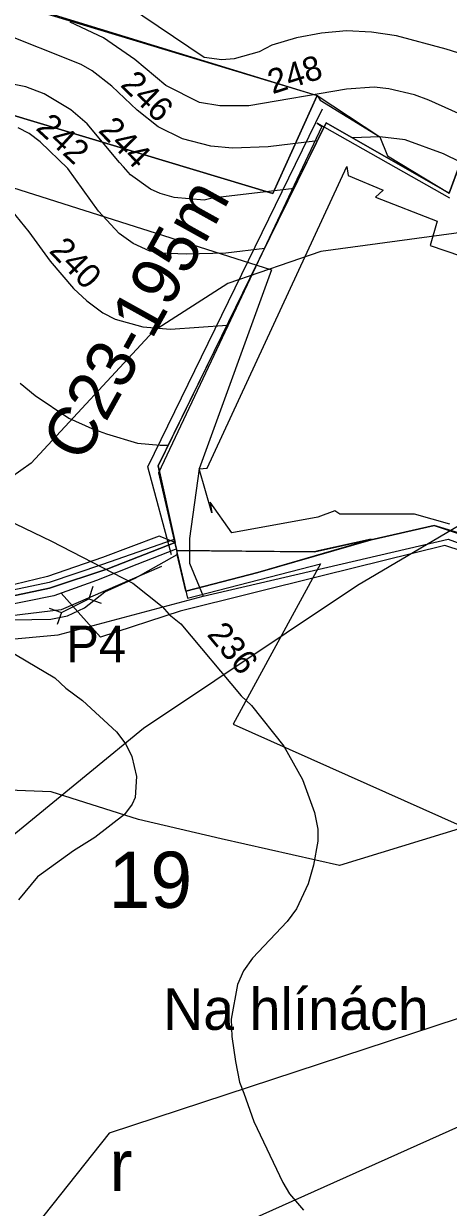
# Model space of a CAD drawing. Extents: x -662500 to -653478, y -1056827 to -1049993.
# Drawn here: x -660608.1 to -660434.3, y -1052767 to -1052282.8 of the extents above; entities that cross this region are included whole.
import ezdxf

# ---------------------------------------------------------------- set-up
doc = ezdxf.new("R2010")
doc.units = 0
for name, color, linetype in [('58', 7, 'Continuous'), ('Vrstva 1', 7, 'Continuous'), ('Vrstva 10', 7, 'Continuous'), ('Vrstva 12', 7, 'Continuous'), ('Vrstva 13', 7, 'Continuous'), ('Vrstva 16', 7, 'Continuous'), ('Vrstva 17', 7, 'Continuous'), ('Vrstva 20', 7, 'Continuous'), ('Vrstva 22', 7, 'Continuous'), ('Vrstva 24', 7, 'Continuous'), ('Vrstva 32', 7, 'Continuous'), ('Vrstva 37', 7, 'Continuous'), ('Vrstva 48', 7, 'Continuous'), ('Vrstva 5', 7, 'Continuous'), ('Vrstva 52', 7, 'Continuous'), ('Vrstva 57', 7, 'Continuous'), ('Vrstva 6', 7, 'Continuous'), ('Vrstva 61', 7, 'Continuous'), ('Vrstva 7', 7, 'Continuous')]:
    doc.layers.add(name, color=color, linetype=linetype)

# ---------------------------------------------------------------- blocks, each defined once
blk = doc.blocks.new('PSZ017')
at = {"layer": 'Vrstva 17'}
for points in [[(-10, 3.75), (-6.25, 0), (-10, -3.75)], [(-6.25, 0), (6.25, 0)], [(10, 3.75), (6.25, 0), (10, -3.75)]]:
    blk.add_lwpolyline(points, dxfattribs=at)

msp = doc.modelspace()

# ---------------------------------------------------------------- linework, layer by layer
at = {"layer": 'Vrstva 1'}
msp.add_lwpolyline([(-660422.93, -1052493.24), (-660440.11, -1052488.01), (-660465.85, -1052493.9), (-660465.85, -1052493.64), (-660487.56, -1052498.42), (-660489.03, -1052498.8), (-660505.62, -1052498.66), (-660518.75, -1052498.54), (-660545.31, -1052498.31), (-660546.04, -1052495.02), (-660552.99, -1052463.61), (-660484.24, -1052323.36), (-660461.68, -1052336.25), (-660433.93, -1052352.12), (-660408.77, -1052283.62), (-660402.29, -1052259.33)], dxfattribs=at)
at = {"layer": 'Vrstva 10'}
msp.add_lwpolyline([(-660546.11, -1052497.85), (-660561.7, -1052504), (-660578.32, -1052510.55), (-660595.68, -1052516.79), (-660618.72, -1052521.45), (-660636.38, -1052521.76), (-660652.06, -1052518.66), (-660710.31, -1052497.41), (-660728.73, -1052492.17), (-660740.25, -1052486.46), (-660753.47, -1052477.11), (-660794.06, -1052437.58), (-660885.6, -1052347.94), (-660899.02, -1052335.46), (-660905.85, -1052329.39), (-660915, -1052325.75), (-660962.95, -1052318.91), (-661017.59, -1052309.83), (-661090.6, -1052300.47), (-661112.94, -1052298), (-661139.03, -1052295.19), (-661149.56, -1052294.54), (-661166.15, -1052294.53)], dxfattribs=at)
at = {"layer": 'Vrstva 12'}
msp.add_lwpolyline([(-660547.58, -1052500.08), (-660557.25, -1052464.03), (-660485.78, -1052317.57)], dxfattribs=at)
at = {"layer": 'Vrstva 13'}
msp.add_lwpolyline([(-660215.58, -1052583.57), (-660338.53, -1052528), (-660435.78, -1052496.22), (-660485.93, -1052508.66), (-660543.99, -1052523.06), (-660576.57, -1052533.77), (-660592.76, -1052515.74)], dxfattribs=at)
at = {"layer": 'Vrstva 20'}
msp.add_lwpolyline([(-660611.17, -1052274.32), (-660487.99, -1052312.15), (-660486.82, -1052314.01), (-660462.36, -1052329.02), (-660459.17, -1052336.8), (-660433.93, -1052352.12), (-660408.77, -1052283.62), (-660402.29, -1052259.33), (-660394.65, -1052237.63), (-660389.99, -1052217.3), (-660417.67, -1052208.59), (-660428.58, -1052243.68), (-660475.36, -1052232.69), (-660499.48, -1052225.45), (-660495.07, -1052211.29), (-660578.14, -1052190.03), (-660563.85, -1052144.19), (-660586.5, -1052144.05), (-660704.06, -1052109.9), (-660743.35, -1052235.04)], close=True, dxfattribs=at)
at = {"layer": 'Vrstva 22'}
msp.add_lwpolyline([(-661110.22, -1052170.21), (-661096.01, -1052128.52), (-660487.99, -1052312.15), (-660506.09, -1052352.23)], close=True, dxfattribs=at)
at = {"layer": 'Vrstva 24'}
for points in [[(-660157, -1052384), (-660277.5, -1052378.5), (-660368.5, -1052369.5), (-660424, -1052367.5), (-660486.5, -1052376), (-660524.5, -1052389), (-660555, -1052408.5), (-660605, -1052462.5), (-660630.5, -1052480.5), (-660652, -1052490), (-660666, -1052493), (-660680, -1052492), (-660697.5, -1052485), (-660718.5, -1052471), (-660848.5, -1052336), (-660875, -1052311), (-660886.5, -1052304.5), (-660903, -1052294), (-660919.5, -1052286), (-660980.5, -1052259.5)], [(-660680, -1052693), (-660668, -1052670), (-660625, -1052625), (-660559, -1052571), (-660471.5, -1052512.5), (-660425, -1052485), (-660396.5, -1052473), (-660357, -1052462), (-660276, -1052455), (-660243.5, -1052445.5), (-660138, -1052390)]]:
    msp.add_lwpolyline(points, dxfattribs=at)
at = {"layer": 'Vrstva 32'}
msp.add_lwpolyline([(-660546.87, -1052493.9), (-660575.8, -1052504.06), (-660597.57, -1052511.43), (-660620.47, -1052516.09), (-660637.98, -1052516.42), (-660651.15, -1052513.72), (-660694.75, -1052497.27), (-660709.02, -1052492.25), (-660726.82, -1052486.8), (-660738.93, -1052480.67), (-660752.84, -1052470.52), (-660796.36, -1052427.9), (-660825.81, -1052398.45), (-660887, -1052337.91), (-660898.29, -1052327.28), (-660906.63, -1052321.22), (-660916.94, -1052318.12), (-660981.82, -1052309.53), (-661052.17, -1052300.12), (-661122.61, -1052290.71), (-661156.97, -1052286.46), (-661171.41, -1052282.84)], dxfattribs=at)
at = {"layer": 'Vrstva 37'}
msp.add_lwpolyline([(-660920.61, -1052206.16), (-660810.17, -1052287.05), (-660506.62, -1052383.42), (-660536.22, -1052464.9), (-660540.27, -1052493.39), (-660540.27, -1052503.48), (-660534.66, -1052516.97), (-660434.32, -1052493.61), (-660230.57, -1052568.54), (-660284.32, -1052681.97), (-660363.46, -1052667.73), (-660573.1, -1052736.64), (-660686.93, -1052879.97)], dxfattribs=at)
msp.add_lwpolyline([(-661234.06, -1053140.82), (-660958.01, -1052955.16), (-660828.41, -1052935.32), (-660688.36, -1052892.92), (-660553.31, -1052789.11), (-660369.71, -1052706.96), (-660290.66, -1052724.21), (-660337.18, -1052820.64), (-660356.48, -1052923.15), (-660446.27, -1052991.51), (-660506.13, -1053013.32), (-660608.87, -1053013.32), (-660726.31, -1053026.56), (-660746.15, -1053043.81), (-660754.61, -1053064.64), (-660780.18, -1053120.96), (-660865.36, -1053222.79), (-660913.12, -1053274.78), (-660954.8, -1053281.43), (-660981.14, -1053263.41), (-661072.84, -1053185.46), (-661116.02, -1053160.8)], close=True, dxfattribs=at)
at = {"layer": 'Vrstva 48'}
for points in [[(-660433.69, -1052354.11), (-660488.03, -1052323.42), (-660486.09, -1052324.83), (-660552.87, -1052466.56), (-660541.03, -1052517.76), (-660486.65, -1052503.76), (-660522.33, -1052569.27), (-660272.98, -1052680.64)], [(-660433.67, -1052487.46), (-660448.15, -1052483.44), (-660478.77, -1052483.44), (-660480.7, -1052482.07), (-660487.71, -1052484.62), (-660522.84, -1052491.07), (-660531.82, -1052478.54), (-660531.06, -1052482.93), (-660536.22, -1052464.9), (-660533.05, -1052464.62), (-660475.82, -1052341.18), (-660475.29, -1052344.85), (-660460.95, -1052350.85), (-660464.08, -1052353.75), (-660464.08, -1052353.75), (-660438.83, -1052363.5), (-660441.79, -1052373.47), (-660378.4, -1052395.02)]]:
    msp.add_lwpolyline(points, dxfattribs=at)
at = {"layer": 'Vrstva 5'}
for points in [[(-660402.29, -1052259.33), (-660408.77, -1052283.62), (-660433.93, -1052352.12), (-660484.24, -1052323.36), (-660515.63, -1052387.13), (-660552.99, -1052463.61), (-660546.04, -1052495.02), (-660552.69, -1052492.35), (-660575.76, -1052501.21), (-660598.28, -1052508.95), (-660621.02, -1052514.33), (-660637.54, -1052514.46), (-660650.58, -1052511.74), (-660708.39, -1052489.69), (-660725.92, -1052484.38), (-660738.96, -1052477.51), (-660752.07, -1052468), (-660823.62, -1052396.74), (-660884.87, -1052335.9), (-660895.91, -1052325.38), (-660905.47, -1052318.35), (-660915.41, -1052316.17), (-660963.02, -1052309.52)], [(-660620.21, -1052526.77), (-660597.01, -1052526.32), (-660590.13, -1052524.99), (-660583.12, -1052521.77), (-660574.9, -1052515.23), (-660562.4, -1052509.54), (-660545.25, -1052499.97), (-660541.73, -1052514.94), (-660512.32, -1052507.34), (-660465.85, -1052493.9), (-660440.11, -1052488.01), (-660344.93, -1052519.88)], [(-660620.19, -1052518.5), (-660597.5, -1052513.73), (-660573.6, -1052505.77), (-660546.04, -1052495.02), (-660552.69, -1052492.35), (-660575.76, -1052501.21), (-660598.28, -1052508.95), (-660621.02, -1052514.33)], [(-660620.21, -1052526.77), (-660597.01, -1052526.32), (-660590.13, -1052524.99), (-660583.12, -1052521.77), (-660574.9, -1052515.23), (-660562.4, -1052509.54), (-660545.25, -1052499.97), (-660545.31, -1052498.31), (-660546.04, -1052495.02), (-660573.6, -1052505.77), (-660597.5, -1052513.73), (-660620.19, -1052518.5)]]:
    msp.add_lwpolyline(points, dxfattribs=at)
msp.add_lwpolyline([(-660545.31, -1052498.31), (-660489.03, -1052498.8), (-660465.85, -1052493.64), (-660465.85, -1052493.9), (-660469.56, -1052494.92), (-660512.32, -1052507.34), (-660541.73, -1052514.94), (-660545.25, -1052499.97)], close=True, dxfattribs=at)
at = {"layer": 'Vrstva 52'}
msp.add_lwpolyline([(-660768.57, -1052587.01), (-660724.21, -1052509.24), (-660640.37, -1052537), (-660593.93, -1052532.78), (-660534.66, -1052516.97)], dxfattribs=at)
at = {"layer": 'Vrstva 57'}
msp.add_lwpolyline([(-660240.14, -1052589.03), (-660367.97, -1052599.37), (-660411.21, -1052606.42), (-660478.88, -1052627.1), (-660527.29, -1052616.29), (-660561.13, -1052608.3), (-660596.85, -1052597.02), (-660704.94, -1052592.79), (-660768.57, -1052587.01)], dxfattribs=at)
at = {"layer": 'Vrstva 6'}
msp.add_lwpolyline([(-660462.36, -1052329.02), (-660459.17, -1052336.8), (-660433.93, -1052352.12), (-660409.6, -1052285.62), (-660402.29, -1052259.33), (-660394.65, -1052237.63), (-660389.99, -1052217.3), (-660417.67, -1052208.59), (-660421.03, -1052221.2), (-660428.58, -1052243.68), (-660452.47, -1052238.38), (-660475.36, -1052232.69), (-660499.48, -1052225.45), (-660495.07, -1052211.29), (-660578.14, -1052190.03), (-660563.85, -1052144.19), (-660586.5, -1052144.05), (-660704.06, -1052109.9), (-660743.35, -1052235.04), (-661096.01, -1052128.52), (-661110.22, -1052170.21), (-660506.09, -1052352.23), (-660487.99, -1052312.15)], close=True, dxfattribs=at)
at = {"layer": 'Vrstva 61'}
msp.add_lwpolyline([(-660551.71, -1052504.81), (-660592.72, -1052522.6), (-660617.53, -1052525.5), (-660636.3, -1052525.96), (-660652.58, -1052523.01), (-660712.69, -1052501.28), (-660726.22, -1052497.62)], dxfattribs=at)
at = {"layer": 'Vrstva 7'}
for p, q in [((-660534.21, -1052296.56), (-660565.54, -1052275.45)), ((-660584.53, -1052299.4), (-660621.94, -1052284.66)), ((-660575.45, -1052288.49), (-660589.06, -1052282.11)), ((-660562.56, -1052297.42), (-660575.45, -1052288.49)), ((-660496.38, -1052288.49), (-660506.58, -1052291.6)), ((-660486.17, -1052286.65), (-660496.38, -1052288.49)), ((-660475.97, -1052285.65), (-660486.17, -1052286.65)), ((-660465.77, -1052286.22), (-660475.97, -1052285.65)), ((-660455.56, -1052287.78), (-660465.77, -1052286.22)), ((-660435.16, -1052293.16), (-660455.56, -1052287.78)), ((-660511.68, -1052294.3), (-660521.89, -1052297.13)), ((-660506.58, -1052291.6), (-660511.68, -1052294.3)), ((-660414.68, -1052299.7), (-660435.16, -1052293.16)), ((-660579.99, -1052302.09), (-660584.53, -1052299.4)), ((-660549.95, -1052308.04), (-660562.56, -1052297.42)), ((-660526.99, -1052297.56), (-660534.21, -1052296.56)), ((-660521.89, -1052297.13), (-660526.99, -1052297.56)), ((-660572.05, -1052308.33), (-660579.99, -1052302.09)), ((-660607.2, -1052308.61), (-660617.4, -1052306.49)), ((-660599.69, -1052311.45), (-660607.2, -1052308.61)), ((-660561.57, -1052318.11), (-660572.05, -1052308.33)), ((-660536.06, -1052314.99), (-660549.95, -1052308.04)), ((-660464.63, -1052308.75), (-660475.97, -1052309.6)), ((-660458.68, -1052309.46), (-660464.63, -1052308.75)), ((-660588.78, -1052317.97), (-660599.69, -1052311.45)), ((-660475.97, -1052309.6), (-660515.93, -1052316.41)), ((-660448.19, -1052311.87), (-660458.68, -1052309.46)), ((-660442.24, -1052314), (-660448.19, -1052311.87)), ((-660582.12, -1052323.77), (-660588.78, -1052317.97)), ((-660553.06, -1052324.91), (-660561.57, -1052318.11)), ((-660527.84, -1052316.41), (-660536.06, -1052314.99)), ((-660515.93, -1052316.41), (-660527.84, -1052316.41)), ((-660423.1, -1052322.64), (-660442.24, -1052314)), ((-660605.78, -1052327.74), (-660610.32, -1052325.33)), ((-660601.25, -1052331.14), (-660605.78, -1052327.74)), ((-660568.86, -1052339.53), (-660582.12, -1052323.77)), ((-660543.14, -1052329.87), (-660553.06, -1052324.91)), ((-660590.05, -1052342.06), (-660601.25, -1052331.14)), ((-660531.52, -1052332.84), (-660543.14, -1052329.87)), ((-660522.59, -1052333.7), (-660531.52, -1052332.84)), ((-660507.97, -1052333.18), (-660522.59, -1052333.7)), ((-660487.84, -1052330.69), (-660507.97, -1052333.18)), ((-660462.36, -1052329.02), (-660473.64, -1052329.42)), ((-660452.02, -1052330.29), (-660462.36, -1052329.02)), ((-660436.29, -1052335.96), (-660452.02, -1052330.29)), ((-660429.28, -1052339.47), (-660436.29, -1052335.96)), ((-660577.44, -1052359.49), (-660590.05, -1052342.06)), ((-660567.23, -1052341.35), (-660568.86, -1052339.53)), ((-660564.4, -1052344.61), (-660567.23, -1052341.35)), ((-660556.18, -1052350.42), (-660564.4, -1052344.61)), ((-660552.21, -1052352.26), (-660556.18, -1052350.42)), ((-660546.55, -1052353.82), (-660552.21, -1052352.26)), ((-660497.37, -1052350.15), (-660530.96, -1052354.1)), ((-660614.85, -1052356.94), (-660605.92, -1052367.85)), ((-660534.21, -1052354.95), (-660546.55, -1052353.82)), ((-660530.96, -1052354.1), (-660534.21, -1052354.95)), ((-660568.94, -1052368.56), (-660577.44, -1052359.49)), ((-660605.92, -1052367.85), (-660597.28, -1052379.9)), ((-660563.27, -1052372.67), (-660568.94, -1052368.56)), ((-660556.46, -1052375.78), (-660563.27, -1052372.67)), ((-660551.93, -1052376.64), (-660556.46, -1052375.78)), ((-660541.44, -1052377.06), (-660551.93, -1052376.64)), ((-660525.29, -1052376.64), (-660541.44, -1052377.06)), ((-660509.44, -1052374.76), (-660525.29, -1052376.64)), ((-660597.28, -1052379.9), (-660587.64, -1052391.09)), ((-660587.64, -1052391.09), (-660582.26, -1052396.19)), ((-660582.26, -1052396.19), (-660575.74, -1052401.01)), ((-660575.74, -1052401.01), (-660570.64, -1052403.7)), ((-660570.64, -1052403.7), (-660559.3, -1052406.82)), ((-660559.3, -1052406.82), (-660547.96, -1052407.67)), ((-660547.96, -1052407.67), (-660524.81, -1052406.13)), ((-660609.47, -1052429.78), (-660603.37, -1052434.88)), ((-660603.37, -1052434.88), (-660589.63, -1052444.09)), ((-660589.63, -1052444.09), (-660580.21, -1052448.32)), ((-660580.21, -1052448.32), (-660574.11, -1052450.58)), ((-660574.11, -1052450.58), (-660561.52, -1052454.32)), ((-660561.52, -1052454.32), (-660552.19, -1052455.24)), ((-660552.19, -1052455.24), (-660548.84, -1052455.14)), ((-660621.09, -1052482.78), (-660596.71, -1052494.4)), ((-660596.71, -1052494.4), (-660563.41, -1052511.69)), ((-660563.41, -1052511.69), (-660551.36, -1052521.19)), ((-660551.36, -1052521.19), (-660548.53, -1052524.45)), ((-660634.98, -1052526.85), (-660595.3, -1052550.38)), ((-660548.53, -1052524.45), (-660543.71, -1052528.27)), ((-660543.71, -1052528.27), (-660519.05, -1052557.75)), ((-660595.3, -1052550.38), (-660590.76, -1052554.63)), ((-660590.76, -1052554.63), (-660583.96, -1052559.59)), ((-660583.96, -1052559.59), (-660570.07, -1052572.49)), ((-660519.05, -1052557.75), (-660514.8, -1052561.72)), ((-660514.8, -1052561.72), (-660501.62, -1052578.3)), ((-660570.07, -1052572.49), (-660566.24, -1052577.45)), ((-660566.24, -1052577.45), (-660563.83, -1052582.55)), ((-660501.62, -1052578.3), (-660493.97, -1052591.9)), ((-660563.83, -1052582.55), (-660561.85, -1052590.77)), ((-660561.85, -1052590.77), (-660562.42, -1052599.27)), ((-660493.97, -1052591.9), (-660489.01, -1052605.51)), ((-660562.42, -1052599.27), (-660563.69, -1052602.11)), ((-660563.69, -1052602.11), (-660566.81, -1052606.22)), ((-660566.81, -1052606.22), (-660579, -1052615.71)), ((-660489.01, -1052605.51), (-660487.73, -1052612.31)), ((-660487.73, -1052612.31), (-660487.73, -1052617.13)), ((-660579, -1052615.71), (-660587.64, -1052621.1)), ((-660487.73, -1052617.13), (-660489.43, -1052627.05)), ((-660587.64, -1052621.1), (-660602.38, -1052631.73)), ((-660489.43, -1052627.05), (-660491.7, -1052634.7)), ((-660602.38, -1052631.73), (-660610.18, -1052641.22)), ((-660491.7, -1052634.7), (-660496.38, -1052644.91)), ((-660496.38, -1052644.91), (-660500.2, -1052650.01)), ((-660500.2, -1052650.01), (-660514.38, -1052665.03)), ((-660514.38, -1052665.03), (-660518.06, -1052670.27)), ((-660518.06, -1052670.27), (-660520.61, -1052675.8)), ((-660520.61, -1052675.8), (-660523.16, -1052689.97)), ((-660523.16, -1052689.97), (-660522.88, -1052697.06)), ((-660522.88, -1052697.06), (-660521.46, -1052707.26)), ((-660521.46, -1052707.26), (-660519.71, -1052715.74)), ((-660519.71, -1052715.74), (-660517.92, -1052720.3)), ((-660517.92, -1052720.3), (-660513.95, -1052731.92)), ((-660513.95, -1052731.92), (-660502.05, -1052756.86)), ((-660502.05, -1052756.86), (-660499.35, -1052761.4)), ((-660499.35, -1052761.4), (-660493.54, -1052768.2))]:
    msp.add_line(p, q, dxfattribs=at)

# ---------------------------------------------------------------- block references
at = {"layer": 'Vrstva 17', "rotation": 26.239970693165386}
msp.add_blockref('PSZ017', (-660587.05, -1052520.83), dxfattribs=at)

# ---------------------------------------------------------------- texts
at = {"layer": '58'}
msp.add_text('Na hlínách', height=17, dxfattribs=at).set_placement((-660551.01, -1052694.39))
at = {"layer": 'Vrstva 16'}
msp.add_text('C23-195m', height=20, rotation=60.9495, dxfattribs=at).set_placement((-660583.88, -1052463.07))
at = {"layer": 'Vrstva 17'}
msp.add_text('P4', height=15, rotation=360, dxfattribs=at).set_placement((-660590.67, -1052544.04))
at = {"layer": 'Vrstva 5'}
msp.add_text('r', height=21, dxfattribs=at).set_placement((-660572.94, -1052760.33))
at = {"layer": 'Vrstva 57'}
msp.add_text('19', height=23, dxfattribs=at).set_placement((-660573.35, -1052644.49))
at = {"layer": 'Vrstva 7'}
for s, rotation, p in [('248', 17.9004, (-660506.26, -1052311.67)), ('246', 315.7189, (-660568.9, -1052308.14)), ('242', 317.2304, (-660603.48, -1052325.86)), ('244', 314.3978, (-660577.9, -1052326.77)), ('240', 313.8547, (-660598.03, -1052375.98)), ('236', 309.913, (-660533.41, -1052532.79))]:
    msp.add_text(s, height=10, rotation=rotation, dxfattribs=at).set_placement(p)

doc.saveas('drawing.dxf')
